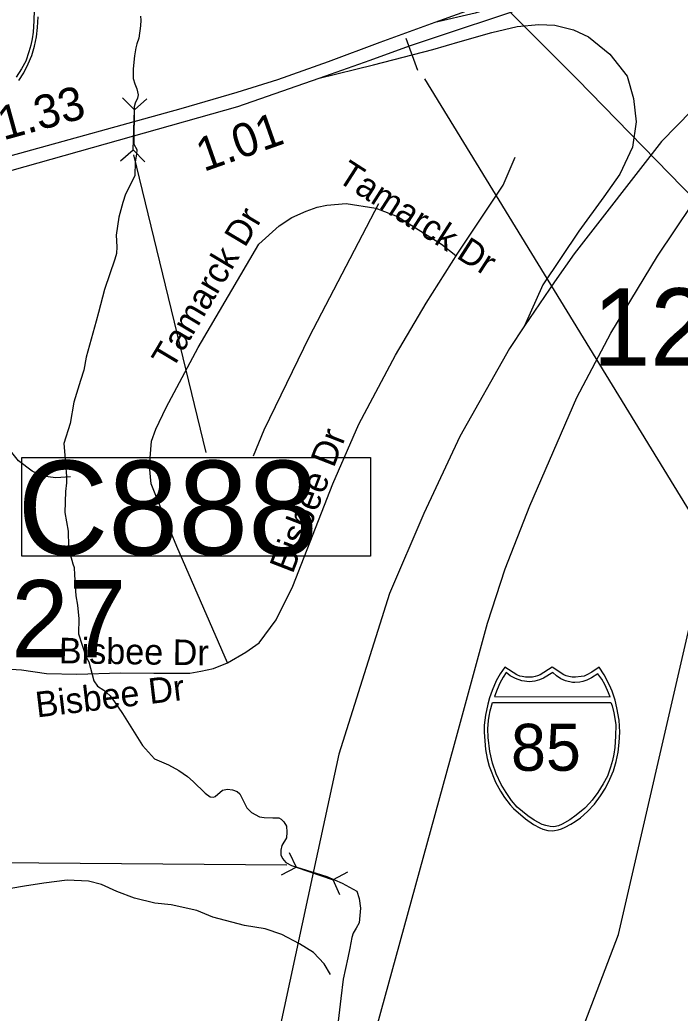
# Model space of a CAD drawing. Extents: x 1662474 to 1856135, y 779280 to 917889.
# Drawn here: x 1735344 to 1737803, y 810813 to 814512 of the extents above; entities that cross this region are included whole.
import ezdxf

# ---------------------------------------------------------------- set-up
doc = ezdxf.new("R2010")
doc.units = 0
for name, color, linetype in [('Cogo Default Point CELL', 7, 'Continuous'), ('Exist Hydrographic Creek Single Shore', 7, 'Continuous'), ('Exist Hydrographic Misc Water Feature', 7, 'Continuous'), ('Exist Road Non-System Type 51', 7, 'Continuous'), ('Exist Road Non-System Type 51 Label', 7, 'Continuous'), ('Exist Road Primary Interstate Divided Center Attributed', 7, 'Continuous'), ('Exist Road Primary Interstate Mileage Hundredths English Label', 7, 'Continuous'), ('Exist Road Primary Interstate Ramp 1 Lane Attributed', 7, 'Continuous'), ('Exist Road Primary Interstate Shield Number Label', 7, 'Continuous'), ('Exist Road Primary Interstate Structure Culvert CELL', 7, 'Continuous'), ('Exist Road Primary Interstate Structure Culvert Number Label', 7, 'Continuous'), ('Exist Road Primary Interstate Structure Ovrhead Sign CELL', 7, 'Continuous'), ('Exist Road Secondary Type 51 Label', 7, 'Continuous'), ('Exist Utilities Electrical Transmission Line', 7, 'Continuous'), ('Prop Roadway Culvert', 7, 'Continuous')]:
    doc.layers.add(name, color=color, linetype=linetype)

msp = doc.modelspace()

# ---------------------------------------------------------------- linework, layer by layer
at = {"layer": 'Exist Hydrographic Creek Single Shore'}
for points in [[(1735793, 814525.7), (1735794.2, 814511.5), (1735792.5, 814490.8), (1735786.4, 814443.8), (1735779.9, 814423.8), (1735776.2, 814407.8), (1735770.1, 814378.4), (1735765.8, 814330.7), (1735765.8, 814294.7), (1735771.5, 814274.5), (1735779.9, 814255.3), (1735784.4, 814233), (1735782.2, 814220.7), (1735773.6, 814201.8), (1735768.9, 814188.4), (1735768.6, 814049.6), (1735779.4, 814029.9), (1735778.2, 814011.8)], [(1735778.2, 814011.8), (1735773.6, 813983.4), (1735771.5, 813931.2), (1735737.6, 813863.5), (1735727.1, 813831.8), (1735711.9, 813777.9), (1735702.8, 813711), (1735705.4, 813667.7), (1735703.5, 813642.5), (1735698, 813621.5), (1735658.4, 813508.6), (1735636.9, 813422.3), (1735627.6, 813390.2), (1735590.1, 813255.9), (1735581.8, 813207.9), (1735569.4, 813169.2), (1735545, 813089.2), (1735530.8, 813009.2), (1735508, 812934.9), (1735509.8, 812905.8), (1735517.1, 812811.6), (1735517.6, 812787.9), (1735513.8, 812756.4), (1735510.6, 812677.4), (1735524.2, 812607.9), (1735525.2, 812550.9), (1735530.8, 812522.8), (1735541.5, 812486.6), (1735546, 812473.2), (1735547.4, 812445.9), (1735552, 812368), (1735557.9, 812333.1), (1735559.9, 812318.4), (1735562.9, 812282.7), (1735562, 812226.2), (1735589.6, 812141.5), (1735600.4, 812121.8), (1735619.5, 812050.7), (1735632.4, 812030.4), (1735656, 812015.8), (1735679.9, 811994.8), (1735696.6, 811973.2), (1735725.8, 811929.1), (1735800.6, 811809.7), (1735844.5, 811760.9), (1735897.2, 811738.3), (1735935.2, 811716.8), (1735968, 811695), (1735989.4, 811676.1), (1736033.4, 811632.3), (1736052.2, 811618.6), (1736064.6, 811617.3), (1736070.6, 811620.2), (1736098.5, 811643.3), (1736116.6, 811647.5), (1736136.2, 811645.1), (1736153.4, 811638.6), (1736162.8, 811629.7), (1736171.8, 811613.1), (1736189, 811577.9), (1736206.6, 811560.4), (1736236.2, 811544.9), (1736254.1, 811541.5), (1736285.4, 811541.2), (1736308.5, 811540.2), (1736316.6, 811535.4), (1736327.1, 811526.2), (1736337.1, 811509.4), (1736337.4, 811487.1), (1736337.1, 811466.1), (1736319.8, 811437), (1736316.1, 811419.7), (1736315.9, 811403.4), (1736321.9, 811388.8), (1736334.2, 811374.8), (1736355.8, 811363.2), (1736486.4, 811321.8), (1736543.9, 811296.9), (1736599, 811267.5), (1736607.4, 811240.4), (1736612.6, 811204.5), (1736607.1, 811149.9), (1736596.1, 811129.9), (1736585.4, 811110.8), (1736579.4, 811094.5), (1736572.8, 811055.1), (1736565.1, 811018.9), (1736547.4, 810939.4), (1736538.6, 810868.2), (1736527.1, 810762.2)]]:
    msp.add_lwpolyline(points, dxfattribs=at)
at = {"layer": 'Exist Hydrographic Misc Water Feature'}
for points in [[(1736757.7, 809481.8), (1736858.6, 809522.4), (1737368.6, 810568.9), (1737573.6, 811106.4), (1737843.7, 812279.2), (1737911.8, 812445.2), (1738129.7, 812545.8), (1738221.6, 812668.7), (1738326.8, 813152.3), (1738534.8, 813446.8), (1738551.8, 813486.4), (1738563.1, 813539.2), (1738582.9, 813606.1), (1738657.7, 813749.6), (1739010.6, 814087), (1739087.7, 814252.8), (1739116.6, 814659.3), (1739184.7, 814808.9), (1739310.6, 814924.4), (1739628.7, 815105), (1740172.7, 815274.5), (1740314.8, 815399.7)], [(1735531.7, 812810.4), (1735477.6, 812806.9), (1735429.6, 812813.3), (1735389.8, 812831.7), (1735338.1, 812870.2), (1735245.3, 812985.2), (1735211.8, 813035.5), (1735180.1, 813077.8), (1735146.4, 813114.1), (1735096.6, 813140.6), (1735024.8, 813163.3), (1734945.1, 813198.1), (1734897.3, 813226.5), (1734857.7, 813254.9), (1734825.9, 813287.2), (1734796.4, 813323.5), (1734764.6, 813355.8), (1734728.7, 813378.1), (1734681, 813390.6), (1734618.8, 813395.2), (1734590.9, 813399.5), (1734571, 813403.6)], [(1736500.4, 810956.6), (1736476.8, 810996.9), (1736437.2, 811039.2), (1736385.3, 811071.7), (1736319.7, 811106.4), (1736257.8, 811127), (1736180.1, 811139.8), (1736062.2, 811170.8), (1736002.5, 811195.4), (1735906.6, 811216.3), (1735846.7, 811222.8), (1735770.8, 811241.6), (1735705, 811266.3), (1735647.2, 811292.8), (1735599.4, 811305.3), (1735519.4, 811308), (1735433.3, 811296.9), (1735361.1, 811285.5), (1735264.9, 811270.4), (1735154.6, 811243.5), (1735070.6, 811224.2), (1735004.5, 811226.9), (1734914.5, 811229.8), (1734872.5, 811230.1)]]:
    msp.add_lwpolyline(points, dxfattribs=at)
at = {"layer": 'Exist Road Non-System Type 51'}
for points in [[(1736974.4, 813644.1), (1737144, 813896.8), (1737188.4, 814001.7)], [(1736116.4, 812118.1), (1735927.8, 812551.3), (1735857.7, 812722), (1735832.8, 812785.1), (1735826.6, 812850.5), (1735834.4, 812944), (1735849.9, 812987.7), (1735888.9, 813068.7), (1736007.3, 813291.8), (1736233.3, 813677.2), (1736309.6, 813745.8), (1736356.4, 813776.9), (1736409.4, 813800.3), (1736451.4, 813814.3), (1736487.3, 813822.1), (1736558.9, 813828.3), (1736669.6, 813811.2)], [(1736679.5, 813826.8), (1736421.3, 813332), (1736251.8, 812985), (1736212.7, 812887.3)], [(1736669.6, 813811.2), (1736750.6, 813780), (1736914.2, 813677.2), (1736967.2, 813635.1)], [(1736116.4, 812118.1), (1736185, 812157.1), (1736234.8, 812192.9), (1736298.1, 812277.8), (1736360.8, 812403.1), (1736509, 812784.8), (1736605.9, 813007), (1736742.7, 813263.3), (1736856.7, 813457), (1736974.4, 813644.1)], [(1735173.8, 812103.1), (1735349.7, 812092.4), (1735443.2, 812078.4), (1735555.4, 812075.3), (1735719, 812080.7), (1735842.1, 812079.2), (1735895.1, 812079.2), (1735976.2, 812079.2), (1736018.2, 812087), (1736065, 812096.3), (1736116.4, 812118.1)]]:
    msp.add_lwpolyline(points, dxfattribs=at)
at = {"layer": 'Exist Road Primary Interstate Divided Center Attributed'}
for points in [[(1739716.4, 815678.7), (1739588.2, 815611.2), (1739287.2, 815428.6), (1739082.5, 815313.8), (1738850.6, 815207.7), (1738576.8, 815104), (1737851.5, 814844.8), (1737461.3, 814708.3), (1736889.4, 814502.5)], [(1736457.8, 814295.6), (1736648.6, 814362.7), (1736795.1, 814416.2), (1737287.3, 814579.4), (1737483.8, 814620.3), (1737598.4, 814634.6), (1737739.6, 814649), (1737934, 814649), (1738280.8, 814617.7)], [(1738280.8, 814617.7), (1738239.8, 814576.7), (1737733.1, 814059), (1737408.1, 813641.6), (1737334.4, 813537.1), (1737222.5, 813372.5)], [(1735507.6, 806511.1), (1735560.9, 806651), (1735688.4, 807114), (1735922.1, 807963.5), (1736136.8, 808780.9), (1736335.3, 809516.4), (1736486.5, 810074.7), (1736688, 810817), (1736962.5, 811815.2), (1737084.6, 812265.7), (1737151.1, 812468.3), (1737242.3, 812702.5), (1737417.3, 813106.2), (1737544.3, 813346), (1737717.7, 813632.3), (1737913.6, 813922.3), (1738197.2, 814284.7), (1738387.5, 814514.3), (1738424.7, 814555.1), (1738463.3, 814598)], [(1736889.4, 814502.5), (1736683.7, 814427.8), (1736491.3, 814356.2), (1736303, 814289.6), (1736151.6, 814242.5), (1735942.9, 814181.1), (1735306.4, 814005), (1734662.5, 813830.4), (1734327.3, 813738.4)], [(1735112.1, 813896.2), (1735363.7, 813966.1), (1736155.7, 814189.3), (1736457.8, 814295.6)], [(1737222.5, 813372.5), (1737166.6, 813288.8), (1736982, 812961), (1736848.6, 812673.5), (1736720.6, 812376.6), (1736531.7, 811777.6), (1736437.5, 811342.4), (1736327.5, 810834.4), (1736114.4, 809845.7), (1735826.6, 808548.5), (1735551.4, 807268.4), (1735389.7, 806623.9), (1735348.6, 806481.6)]]:
    msp.add_lwpolyline(points, dxfattribs=at)
at = {"layer": 'Exist Road Primary Interstate Ramp 1 Lane Attributed'}
for points in [[(1738315.2, 814648.2), (1738098.2, 814672.8), (1737969.9, 814680.2), (1737834.2, 814685.2), (1737703.5, 814680.2), (1737565.3, 814665.4), (1737382.8, 814635.8), (1737259.4, 814606.2), (1737126.2, 814564.2), (1737039.9, 814537.1), (1736889.4, 814502.5)], [(1736457.8, 814295.6), (1736660.1, 814345), (1736882.1, 814401.8), (1736983.2, 814431.4), (1737101.6, 814465.9), (1737195.4, 814488.2), (1737276.8, 814495.6), (1737336, 814493.1), (1737405, 814475.8), (1737461.8, 814448.7), (1737540.7, 814384.5), (1737604.9, 814303), (1737629.5, 814219.1), (1737639.4, 814132.7), (1737624.6, 814038.9), (1737577.7, 813937.7), (1737518.5, 813853.8), (1737424.8, 813725.5), (1737291.6, 813525.5), (1737222.5, 813372.5)]]:
    msp.add_lwpolyline(points, dxfattribs=at)
at = {"layer": 'Exist Road Primary Interstate Structure Culvert CELL'}
for p, q in [((1735726.5, 814221.6), (1735770.3, 814177.1)), ((1735817.1, 814218.4), (1735770.3, 814177.1)), ((1735765.2, 814028.4), (1735770.3, 814177.1)), ((1735718.4, 813987), (1735765.2, 814028.4)), ((1735809, 813983.9), (1735765.2, 814028.4)), ((1736346.9, 811411.7), (1736372.5, 811356.3)), ((1736318.5, 811327.8), (1736372.5, 811356.3)), ((1736372.5, 811356.3), (1736510.2, 811309.7)), ((1736564.2, 811338.2), (1736510.2, 811309.7)), ((1736535.8, 811254.2), (1736510.2, 811309.7))]:
    msp.add_line(p, q, dxfattribs=at)
at = {"layer": 'Exist Road Primary Interstate Structure Culvert Number Label'}
for p, q in [((1735766.9, 814009.9), (1736036.4, 812901.4)), ((1736337.5, 811364.4), (1733846.2, 811384.2))]:
    msp.add_line(p, q, dxfattribs=at)
msp.add_lwpolyline([(1735351.1, 812883.1), (1736648.9, 812883.1), (1736648.9, 812514.5), (1735351.1, 812514.5)], close=True, dxfattribs=at)
at = {"layer": 'Exist Road Primary Interstate Structure Ovrhead Sign CELL'}
for p, q in [((1736781.6, 814444.5), (1736824.8, 814325.7)), ((1736850.1, 814293.3), (1738147.1, 812174.8))]:
    msp.add_line(p, q, dxfattribs=at)
at = {"layer": 'Exist Utilities Electrical Transmission Line'}
msp.add_lwpolyline([(1733004.3, 818758.3), (1733645.3, 818111.8), (1734089, 817660.3), (1734317.5, 817435.4), (1734757.4, 816987.6), (1735147.6, 816594.3), (1735555.9, 816177.3), (1735962.2, 815767.9), (1736241.9, 815480.3), (1736581, 815130), (1736993.1, 814718.6), (1737419, 814291.1), (1738105.1, 813588.2), (1738673.1, 813012.7), (1739039.7, 812642.2), (1739695, 812293.4), (1740167.1, 812040.9), (1740576.4, 811829.4), (1741169.3, 811496.7), (1741843.4, 811123.8), (1742162.5, 810949.6), (1742398.9, 810822.7)], dxfattribs=at)
at = {"layer": 'Prop Roadway Culvert'}
for points in [[(1735396.8, 814550.3), (1735395.6, 814509.1), (1735393.7, 814466.6), (1735389.7, 814441.3), (1735384.5, 814418.4), (1735377.3, 814392.9), (1735365.8, 814359.1), (1735349.9, 814330.5), (1735330, 814298.6)], [(1735340.4, 814286.1), (1735358.6, 814315.1), (1735374.7, 814348.3), (1735388.1, 814379.2), (1735398.8, 814414.5), (1735405.9, 814448.7), (1735409.4, 814484.4), (1735411.8, 814524)]]:
    msp.add_lwpolyline(points, dxfattribs=at)
for points in [[(1737325.6, 811492), (1737335, 811492.9), (1737347.8, 811495.4), (1737360.2, 811499.5), (1737374.3, 811505.7), (1737395.1, 811517.3), (1737411.8, 811527.1), (1737431.2, 811540.1), (1737457.3, 811563.8), (1737483.3, 811591.2), (1737506.3, 811622.3), (1737524.6, 811651.3), (1737540.7, 811684.4), (1737554.1, 811715.3), (1737564.8, 811750.7), (1737571.8, 811784.9), (1737575.4, 811820.6), (1737577.8, 811860.2), (1737575.1, 811904.7), (1737567.4, 811950.3), (1737560.1, 811978.6), (1737549, 812012.6), (1737540.1, 812034.2), (1737519.2, 812072.7), (1737500.5, 812102.3), (1737473.2, 812083.1), (1737455.5, 812073.7), (1737444.6, 812068.8), (1737433.5, 812066.6), (1737413, 812064.1), (1737400.1, 812064.7), (1737388.1, 812067.4), (1737378, 812069.6), (1737369.8, 812073.7), (1737325.6, 812102.3), (1737281.3, 812073.7), (1737272, 812069.4), (1737262.5, 812067.4), (1737253.3, 812064.9), (1737238.2, 812064.1), (1737226.6, 812064.5), (1737214.8, 812066.6), (1737205.4, 812068.6), (1737194.9, 812073.7), (1737149.8, 812102.3), (1737132, 812076.5), (1737117.6, 812051.1), (1737102.2, 812015.2), (1737092.7, 811987.4), (1737085.9, 811964.5), (1737077.5, 811922.6), (1737073.2, 811886), (1737072.4, 811860.2), (1737077.2, 811795.6), (1737084.2, 811761.3), (1737091.4, 811733.5), (1737115.3, 811673.5), (1737133.3, 811639.8), (1737148.7, 811615.7), (1737170.2, 811588.5), (1737181.9, 811575.5), (1737226.7, 811536.4), (1737256.7, 811515.9), (1737280.6, 811503), (1737291.8, 811498.8), (1737309.4, 811493.9)], [(1737155.1, 812081.5), (1737144.1, 812064.6), (1737131.5, 812041.8), (1737121.3, 812018.1), (1737111, 811991.9), (1737542.5, 811991.8), (1737532.5, 812014.2), (1737521.7, 812036.7), (1737510.5, 812057.3), (1737496.7, 812077.2), (1737472.5, 812061.9), (1737454.9, 812053.6), (1737440.7, 812048.7), (1737428.7, 812046), (1737410.2, 812044.6), (1737401.8, 812045), (1737375.9, 812050.9), (1737358.4, 812058.1), (1737341.7, 812069.2), (1737328.1, 812082), (1737293.9, 812061.3), (1737278.8, 812054.6), (1737261.3, 812050.1), (1737242.2, 812047.7), (1737212.8, 812050.9), (1737189.7, 812058.9), (1737169.9, 812069.2)], [(1737545.1, 811970.5), (1737549.7, 811958.3), (1737556.1, 811931.2), (1737559.4, 811910.4), (1737562.8, 811886.4), (1737561.6, 811845.3), (1737559.6, 811802.7), (1737555.7, 811777.5), (1737550.5, 811754.6), (1737543.3, 811729.1), (1737531.8, 811695.3), (1737515.9, 811666.6), (1737496, 811634.8), (1737474.5, 811606.9), (1737465.2, 811595.3), (1737447.5, 811576.7), (1737415.3, 811550.8), (1737391.7, 811533.2), (1737363.6, 811516.6), (1737349.3, 811510.2), (1737332.6, 811506.7), (1737318.9, 811507.7), (1737302.3, 811512.1), (1737288.8, 811515.8), (1737259.4, 811531.7), (1737235.5, 811547.6), (1737195.8, 811580.3), (1737174.3, 811605.4), (1737154.3, 811634.8), (1737136.4, 811664.9), (1737117.3, 811704.5), (1737103.9, 811744.4), (1737094.1, 811787.5), (1737087.5, 811840.1), (1737086.7, 811872.2), (1737088.7, 811903.1), (1737091.6, 811919.2), (1737095.5, 811939.3), (1737103.4, 811970.3)]]:
    msp.add_lwpolyline(points, close=True, dxfattribs=at)

# ---------------------------------------------------------------- texts
at = {"layer": 'Cogo Default Point CELL'}
for s, p in [('1258', (1737477, 813224.8)), ('4027', (1734883, 812137.9))]:
    msp.add_text(s, height=288, dxfattribs=at).set_placement(p)
at = {"layer": 'Exist Road Non-System Type 51 Label'}
for s, rotation, p in [('Tamarck Dr', 327.2763, (1736520.2, 813914.4)), ('Tamarck Dr', 59.2518, (1735911.1, 813206.4)), ('Bisbee Dr', 68.8002, (1736359.3, 812446.3)), ('Bisbee Dr', 359.1403, (1735488.5, 812116.5))]:
    msp.add_text(s, height=95, rotation=rotation, dxfattribs=at).set_placement(p)
at = {"layer": 'Exist Road Primary Interstate Mileage Hundredths English Label'}
for s, rotation, p in [('1.33', 15.466, (1735282.2, 814063.2)), ('1.01', 19.3928, (1736028.3, 813945.8))]:
    msp.add_text(s, height=125, rotation=rotation, dxfattribs=at).set_placement(p)
at = {"layer": 'Exist Road Primary Interstate Shield Number Label'}
msp.add_text('85', height=175, dxfattribs=at).set_placement((1737172.7, 811715.8))
at = {"layer": 'Exist Road Primary Interstate Structure Culvert Number Label'}
msp.add_text('C888', height=350, dxfattribs=at).set_placement((1735335, 812520.6))
at = {"layer": 'Exist Road Secondary Type 51 Label'}
msp.add_text('Bisbee Dr', height=95, rotation=6.8206, dxfattribs=at).set_placement((1735407.5, 811914.2))

doc.saveas('drawing.dxf')
